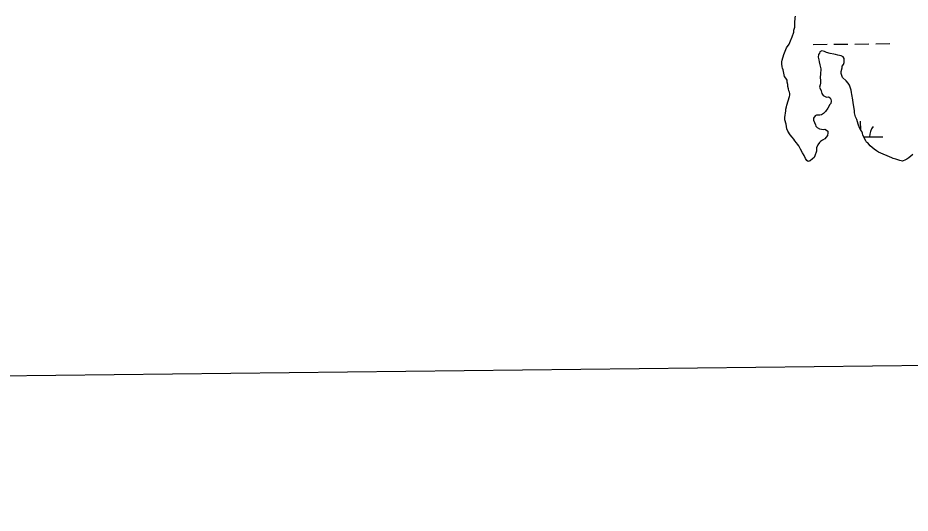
# Model space of a CAD drawing. Extents: x 3683613 to 3738215, y 469626 to 495384.
# Drawn here: x 3714773 to 3716813, y 475040 to 476172 of the extents above; entities that cross this region are included whole.
import ezdxf

# ---------------------------------------------------------------- set-up
doc = ezdxf.new("R2010")
doc.units = 0
for name, color, linetype in [('V-GRID-FRAM', 7, 'Continuous'), ('V-TOPO-SHOR', 7, 'Continuous'), ('V-WETL-SWMP', 7, 'Continuous')]:
    doc.layers.add(name, color=color, linetype=linetype)

msp = doc.modelspace()

# ---------------------------------------------------------------- linework, layer by layer
at = {"layer": 'V-GRID-FRAM'}
msp.add_lwpolyline([(3687651.7, 493221.8), (3719350.3, 493590.7), (3719569.8, 475409.4), (3687855.3, 475040.3), (3687651.7, 493221.8)], dxfattribs=at)
at = {"layer": 'V-TOPO-SHOR'}
for p, q in [((3716550, 476172), (3716550.6, 476176.2)), ((3716549, 476156.8), (3716549.5, 476160.9)), ((3716549, 476151), (3716549, 476156.8)), ((3716549.5, 476160.9), (3716550, 476172)), ((3716543.3, 476129.2), (3716547.3, 476139.8)), ((3716547.3, 476143.9), (3716549, 476151)), ((3716547.3, 476139.8), (3716547.3, 476143.9)), ((3716530.5, 476103.4), (3716536.3, 476112.2)), ((3716536.3, 476112.2), (3716539.8, 476119.9)), ((3716539.8, 476119.9), (3716543.3, 476129.2)), ((3716524.2, 476088.7), (3716530.5, 476103.4)), ((3716605.6, 476091.5), (3716603.8, 476088.6)), ((3716606.7, 476094.5), (3716605.6, 476091.5)), ((3716610.8, 476096.8), (3716606.7, 476094.5)), ((3716614.3, 476096.3), (3716610.8, 476096.8)), ((3716617.3, 476095.1), (3716614.3, 476096.3)), ((3716621.4, 476092.8), (3716617.3, 476095.1)), ((3716630.2, 476090.5), (3716621.4, 476092.8)), ((3716519.6, 476071.7), (3716520.1, 476075.2)), ((3716519.6, 476067), (3716519.6, 476071.7)), ((3716520.1, 476075.2), (3716524.2, 476088.7)), ((3716603.8, 476088.6), (3716602.7, 476082.7)), ((3716602.7, 476082.7), (3716604.5, 476076.3)), ((3716604.5, 476076.3), (3716605.1, 476071.6)), ((3716605.1, 476071.6), (3716606.3, 476064.6)), ((3716638.4, 476089.4), (3716630.2, 476090.5)), ((3716642.5, 476088.2), (3716638.4, 476089.4)), ((3716647.8, 476087.1), (3716642.5, 476088.2)), ((3716651.3, 476086.5), (3716647.8, 476087.1)), ((3716655.4, 476085.4), (3716651.3, 476086.5)), ((3716659.5, 476083), (3716655.4, 476085.4)), ((3716662.5, 476079.6), (3716659.5, 476083)), ((3716661.9, 476070.2), (3716662.5, 476075.4)), ((3716662.5, 476075.4), (3716662.5, 476079.6)), ((3716520.2, 476060.6), (3716519.6, 476067)), ((3716521.4, 476057.6), (3716520.2, 476060.6)), ((3716522.6, 476053.6), (3716521.4, 476057.6)), ((3716523.2, 476049.5), (3716522.6, 476053.6)), ((3716606.3, 476064.6), (3716608.7, 476055.8)), ((3716608.7, 476051.7), (3716608.2, 476047.6)), ((3716608.7, 476055.8), (3716608.7, 476051.7)), ((3716655, 476049.6), (3716657.3, 476058.4)), ((3716657.3, 476058.4), (3716657.9, 476061.9)), ((3716657.9, 476061.9), (3716660.8, 476065.5)), ((3716660.8, 476065.5), (3716661.9, 476070.2)), ((3716525, 476041.9), (3716523.2, 476049.5)), ((3716525.6, 476038.3), (3716525, 476041.9)), ((3716528.6, 476034.3), (3716525.6, 476038.3)), ((3716531.5, 476029.6), (3716528.6, 476034.3)), ((3716608.2, 476043.5), (3716607.6, 476036.5)), ((3716607.6, 476036.5), (3716608.3, 476028.3)), ((3716608.2, 476047.6), (3716608.2, 476043.5)), ((3716655.6, 476044.9), (3716655, 476049.6)), ((3716658.6, 476036.2), (3716655.6, 476044.9)), ((3716666.9, 476028), (3716658.6, 476036.2)), ((3716532.1, 476024.9), (3716531.5, 476029.6)), ((3716533.3, 476020.2), (3716532.1, 476024.9)), ((3716533.4, 476015.5), (3716533.3, 476020.2)), ((3716534.6, 476010.3), (3716533.4, 476015.5)), ((3716535.8, 476005.6), (3716534.6, 476010.3)), ((3716607.2, 476019.5), (3716606, 476014.2)), ((3716606, 476014.2), (3716609.6, 476005.4)), ((3716607.7, 476023), (3716607.2, 476019.5)), ((3716608.3, 476028.3), (3716607.7, 476023)), ((3716671.6, 476022.8), (3716666.9, 476028)), ((3716674.5, 476018.1), (3716671.6, 476022.8)), ((3716676.9, 476011.7), (3716674.5, 476018.1)), ((3716678.1, 476007), (3716676.9, 476011.7)), ((3716531.3, 475972.8), (3716537, 475992.7)), ((3716537, 476002.7), (3716535.8, 476005.6)), ((3716538.1, 475999.2), (3716537, 476002.7)), ((3716537, 475992.7), (3716538.2, 475995.7)), ((3716538.2, 475995.7), (3716538.1, 475999.2)), ((3716609.6, 476005.4), (3716611.4, 475999)), ((3716611.4, 475999), (3716614.3, 475994.9)), ((3716614.3, 475994.9), (3716621.4, 475990.9)), ((3716621.4, 475990.9), (3716626.6, 475991.5)), ((3716626.6, 475991.5), (3716630.2, 475989.7)), ((3716630.2, 475989.7), (3716631.9, 475986.8)), ((3716678.7, 476001.7), (3716678.1, 476007)), ((3716679.9, 475997.1), (3716678.7, 476001.7)), ((3716682.3, 475984.8), (3716679.9, 475997.1)), ((3716529, 475963.4), (3716530.1, 475969.2)), ((3716530.1, 475969.2), (3716531.3, 475972.8)), ((3716629.7, 475973.9), (3716624.5, 475965.7)), ((3716631.4, 475976.9), (3716629.7, 475973.9)), ((3716632.6, 475982.1), (3716631.4, 475976.9)), ((3716631.9, 475986.8), (3716632.6, 475982.1)), ((3716683, 475978.3), (3716682.3, 475984.8)), ((3716685.4, 475960.2), (3716683, 475978.3)), ((3716526.7, 475944.6), (3716529, 475959.9)), ((3716529, 475959.9), (3716529, 475963.4)), ((3716595.8, 475948.5), (3716592.4, 475943.2)), ((3716598.8, 475949.7), (3716595.8, 475948.5)), ((3716606.4, 475949.8), (3716598.8, 475949.7)), ((3716610.5, 475951), (3716606.4, 475949.8)), ((3716615.1, 475953.9), (3716610.5, 475951)), ((3716619.8, 475958), (3716615.1, 475953.9)), ((3716624.5, 475965.7), (3716619.8, 475958)), ((3716686, 475954.9), (3716685.4, 475960.2)), ((3716688.4, 475946.1), (3716686, 475954.9)), ((3716526.8, 475939.3), (3716526.7, 475944.6)), ((3716529.2, 475929.4), (3716526.8, 475939.3)), ((3716531, 475918.9), (3716529.2, 475929.4)), ((3716592.4, 475943.2), (3716592.4, 475938.6)), ((3716592.4, 475938.6), (3716596.6, 475927.4)), ((3716690.8, 475940.3), (3716688.4, 475946.1)), ((3716693.8, 475929.2), (3716690.8, 475940.3)), ((3716697.3, 475921), (3716693.8, 475929.2)), ((3716533.4, 475913.6), (3716531, 475918.9)), ((3716538.7, 475904.9), (3716533.4, 475913.6)), ((3716596.6, 475927.4), (3716597.7, 475924.5)), ((3716597.7, 475924.5), (3716600.7, 475921.6)), ((3716600.7, 475921.6), (3716606, 475918.7)), ((3716606, 475918.7), (3716610.1, 475917.6)), ((3716610.1, 475917.6), (3716614.8, 475917)), ((3716614.8, 475917), (3716618.3, 475917.6)), ((3716618.3, 475917.6), (3716621.8, 475915.9)), ((3716621.8, 475915.9), (3716624.8, 475913)), ((3716624.8, 475909.4), (3716624.2, 475903.6)), ((3716624.8, 475913), (3716624.8, 475909.4)), ((3716700.3, 475915.2), (3716697.3, 475921)), ((3716702.7, 475912.2), (3716700.3, 475915.2)), ((3716703.9, 475908.7), (3716702.7, 475912.2)), ((3716704.5, 475904), (3716703.9, 475908.7)), ((3716543.4, 475899.6), (3716538.7, 475904.9)), ((3716546.9, 475894.9), (3716543.4, 475899.6)), ((3716549.3, 475891.4), (3716546.9, 475894.9)), ((3716553.4, 475886.8), (3716549.3, 475891.4)), ((3716605.6, 475887.7), (3716602.1, 475881.8)), ((3716607.9, 475890), (3716605.6, 475887.7)), ((3716612.6, 475893), (3716607.9, 475890)), ((3716617.8, 475895.9), (3716612.6, 475893)), ((3716624.2, 475903.6), (3716617.8, 475895.9)), ((3716711.6, 475891.2), (3716704.5, 475904)), ((3716713.4, 475888.3), (3716711.6, 475891.2)), ((3716716.3, 475886.5), (3716713.4, 475888.3)), ((3716555.8, 475883.9), (3716553.4, 475886.8)), ((3716558.2, 475879.8), (3716555.8, 475883.9)), ((3716562.3, 475872.2), (3716558.2, 475879.8)), ((3716566.5, 475864), (3716562.3, 475872.2)), ((3716599.2, 475867.7), (3716595.2, 475856.6)), ((3716602.1, 475881.8), (3716599.2, 475875.3)), ((3716599.2, 475875.3), (3716599.2, 475867.7)), ((3716721.6, 475880.1), (3716716.3, 475886.5)), ((3716731, 475872), (3716721.6, 475880.1)), ((3716736.3, 475868.5), (3716731, 475872)), ((3716741, 475865.6), (3716736.3, 475868.5)), ((3716570.6, 475857.6), (3716566.5, 475864)), ((3716573.6, 475851.2), (3716570.6, 475857.6)), ((3716576.5, 475845.9), (3716573.6, 475851.2)), ((3716590, 475850.1), (3716584.7, 475845.4)), ((3716593.5, 475853), (3716590, 475850.1)), ((3716595.2, 475856.6), (3716593.5, 475853)), ((3716771, 475852.3), (3716741, 475865.6)), ((3716774.5, 475851.1), (3716771, 475852.3)), ((3716780.4, 475849.4), (3716774.5, 475851.1)), ((3716789.2, 475846), (3716780.4, 475849.4)), ((3716802.6, 475847.8), (3716795.6, 475844.8)), ((3716805.5, 475849.6), (3716802.6, 475847.8)), ((3716810.2, 475852.5), (3716805.5, 475849.6)), ((3716819.5, 475860.2), (3716810.2, 475852.5)), ((3716580, 475843.6), (3716576.5, 475845.9)), ((3716584.7, 475845.4), (3716580, 475843.6)), ((3716795.6, 475844.8), (3716789.2, 475846))]:
    msp.add_line(p, q, dxfattribs=at)
at = {"layer": 'V-WETL-SWMP'}
for p, q in [((3716550, 476172), (3716550.6, 476176.2)), ((3716549, 476156.8), (3716549.5, 476160.9)), ((3716549, 476151), (3716549, 476156.8)), ((3716549.5, 476160.9), (3716550, 476172)), ((3716543.3, 476129.2), (3716547.3, 476139.8)), ((3716547.3, 476143.9), (3716549, 476151)), ((3716547.3, 476139.8), (3716547.3, 476143.9)), ((3716530.5, 476103.4), (3716536.3, 476112.2)), ((3716536.3, 476112.2), (3716539.8, 476119.9)), ((3716539.8, 476119.9), (3716543.3, 476129.2)), ((3716590.9, 476111.4), (3716622.9, 476111.8)), ((3716638.9, 476112), (3716670.9, 476112.4)), ((3716686.8, 476112.5), (3716718.8, 476112.9)), ((3716734.8, 476113.1), (3716766.8, 476113.5)), ((3716524.2, 476088.7), (3716530.5, 476103.4)), ((3716605.6, 476091.5), (3716603.8, 476088.6)), ((3716606.7, 476094.5), (3716605.6, 476091.5)), ((3716610.8, 476096.8), (3716606.7, 476094.5)), ((3716614.3, 476096.3), (3716610.8, 476096.8)), ((3716617.3, 476095.1), (3716614.3, 476096.3)), ((3716621.4, 476092.8), (3716617.3, 476095.1)), ((3716630.2, 476090.5), (3716621.4, 476092.8)), ((3716519.6, 476071.7), (3716520.1, 476075.2)), ((3716519.6, 476067), (3716519.6, 476071.7)), ((3716520.1, 476075.2), (3716524.2, 476088.7)), ((3716603.8, 476088.6), (3716602.7, 476082.7)), ((3716602.7, 476082.7), (3716604.5, 476076.3)), ((3716604.5, 476076.3), (3716605.1, 476071.6)), ((3716605.1, 476071.6), (3716606.3, 476064.6)), ((3716638.4, 476089.4), (3716630.2, 476090.5)), ((3716642.5, 476088.2), (3716638.4, 476089.4)), ((3716647.8, 476087.1), (3716642.5, 476088.2)), ((3716651.3, 476086.5), (3716647.8, 476087.1)), ((3716655.4, 476085.4), (3716651.3, 476086.5)), ((3716659.5, 476083), (3716655.4, 476085.4)), ((3716662.5, 476079.6), (3716659.5, 476083)), ((3716661.9, 476070.2), (3716662.5, 476075.4)), ((3716662.5, 476075.4), (3716662.5, 476079.6)), ((3716520.2, 476060.6), (3716519.6, 476067)), ((3716521.4, 476057.6), (3716520.2, 476060.6)), ((3716522.6, 476053.6), (3716521.4, 476057.6)), ((3716523.2, 476049.5), (3716522.6, 476053.6)), ((3716606.3, 476064.6), (3716608.7, 476055.8)), ((3716608.7, 476051.7), (3716608.2, 476047.6)), ((3716608.7, 476055.8), (3716608.7, 476051.7)), ((3716655, 476049.6), (3716657.3, 476058.4)), ((3716657.3, 476058.4), (3716657.9, 476061.9)), ((3716657.9, 476061.9), (3716660.8, 476065.5)), ((3716660.8, 476065.5), (3716661.9, 476070.2)), ((3716525, 476041.9), (3716523.2, 476049.5)), ((3716525.6, 476038.3), (3716525, 476041.9)), ((3716528.6, 476034.3), (3716525.6, 476038.3)), ((3716531.5, 476029.6), (3716528.6, 476034.3)), ((3716608.2, 476043.5), (3716607.6, 476036.5)), ((3716607.6, 476036.5), (3716608.3, 476028.3)), ((3716608.2, 476047.6), (3716608.2, 476043.5)), ((3716655.6, 476044.9), (3716655, 476049.6)), ((3716658.6, 476036.2), (3716655.6, 476044.9)), ((3716666.9, 476028), (3716658.6, 476036.2)), ((3716532.1, 476024.9), (3716531.5, 476029.6)), ((3716533.3, 476020.2), (3716532.1, 476024.9)), ((3716533.4, 476015.5), (3716533.3, 476020.2)), ((3716534.6, 476010.3), (3716533.4, 476015.5)), ((3716535.8, 476005.6), (3716534.6, 476010.3)), ((3716607.2, 476019.5), (3716606, 476014.2)), ((3716606, 476014.2), (3716609.6, 476005.4)), ((3716607.7, 476023), (3716607.2, 476019.5)), ((3716608.3, 476028.3), (3716607.7, 476023)), ((3716671.6, 476022.8), (3716666.9, 476028)), ((3716674.5, 476018.1), (3716671.6, 476022.8)), ((3716676.9, 476011.7), (3716674.5, 476018.1)), ((3716678.1, 476007), (3716676.9, 476011.7)), ((3716531.3, 475972.8), (3716537, 475992.7)), ((3716537, 476002.7), (3716535.8, 476005.6)), ((3716538.1, 475999.2), (3716537, 476002.7)), ((3716537, 475992.7), (3716538.2, 475995.7)), ((3716538.2, 475995.7), (3716538.1, 475999.2)), ((3716609.6, 476005.4), (3716611.4, 475999)), ((3716611.4, 475999), (3716614.3, 475994.9)), ((3716614.3, 475994.9), (3716621.4, 475990.9)), ((3716621.4, 475990.9), (3716626.6, 475991.5)), ((3716626.6, 475991.5), (3716630.2, 475989.7)), ((3716630.2, 475989.7), (3716631.9, 475986.8)), ((3716678.7, 476001.7), (3716678.1, 476007)), ((3716679.9, 475997.1), (3716678.7, 476001.7)), ((3716682.3, 475984.8), (3716679.9, 475997.1)), ((3716529, 475963.4), (3716530.1, 475969.2)), ((3716530.1, 475969.2), (3716531.3, 475972.8)), ((3716629.7, 475973.9), (3716624.5, 475965.7)), ((3716631.4, 475976.9), (3716629.7, 475973.9)), ((3716632.6, 475982.1), (3716631.4, 475976.9)), ((3716631.9, 475986.8), (3716632.6, 475982.1)), ((3716683, 475978.3), (3716682.3, 475984.8)), ((3716685.4, 475960.2), (3716683, 475978.3)), ((3716526.7, 475944.6), (3716529, 475959.9)), ((3716529, 475959.9), (3716529, 475963.4)), ((3716595.8, 475948.5), (3716592.4, 475943.2)), ((3716598.8, 475949.7), (3716595.8, 475948.5)), ((3716606.4, 475949.8), (3716598.8, 475949.7)), ((3716610.5, 475951), (3716606.4, 475949.8)), ((3716615.1, 475953.9), (3716610.5, 475951)), ((3716619.8, 475958), (3716615.1, 475953.9)), ((3716624.5, 475965.7), (3716619.8, 475958)), ((3716686, 475954.9), (3716685.4, 475960.2)), ((3716688.4, 475946.1), (3716686, 475954.9)), ((3716526.8, 475939.3), (3716526.7, 475944.6)), ((3716529.2, 475929.4), (3716526.8, 475939.3)), ((3716531, 475918.9), (3716529.2, 475929.4)), ((3716592.4, 475943.2), (3716592.4, 475938.6)), ((3716592.4, 475938.6), (3716596.6, 475927.4)), ((3716690.8, 475940.3), (3716688.4, 475946.1)), ((3716693.8, 475929.2), (3716690.8, 475940.3)), ((3716697.3, 475921), (3716693.8, 475929.2)), ((3716700, 475915.8), (3716699.7, 475936.1)), ((3716533.4, 475913.6), (3716531, 475918.9)), ((3716538.7, 475904.9), (3716533.4, 475913.6)), ((3716596.6, 475927.4), (3716597.7, 475924.5)), ((3716597.7, 475924.5), (3716600.7, 475921.6)), ((3716600.7, 475921.6), (3716606, 475918.7)), ((3716606, 475918.7), (3716610.1, 475917.6)), ((3716610.1, 475917.6), (3716614.8, 475917)), ((3716614.8, 475917), (3716618.3, 475917.6)), ((3716618.3, 475917.6), (3716621.8, 475915.9)), ((3716621.8, 475915.9), (3716624.8, 475913)), ((3716624.8, 475909.4), (3716624.2, 475903.6)), ((3716624.8, 475913), (3716624.8, 475909.4)), ((3716700.3, 475915.2), (3716697.3, 475921)), ((3716702.7, 475912.2), (3716700.3, 475915.2)), ((3716703.9, 475908.7), (3716702.7, 475912.2)), ((3716704.5, 475904), (3716703.9, 475908.7)), ((3716543.4, 475899.6), (3716538.7, 475904.9)), ((3716546.9, 475894.9), (3716543.4, 475899.6)), ((3716549.3, 475891.4), (3716546.9, 475894.9)), ((3716553.4, 475886.8), (3716549.3, 475891.4)), ((3716605.6, 475887.7), (3716602.1, 475881.8)), ((3716607.9, 475890), (3716605.6, 475887.7)), ((3716612.6, 475893), (3716607.9, 475890)), ((3716617.8, 475895.9), (3716612.6, 475893)), ((3716624.2, 475903.6), (3716617.8, 475895.9)), ((3716711.6, 475891.2), (3716704.5, 475904)), ((3716706.6, 475900.2), (3716750.2, 475900.7)), ((3716713.4, 475888.3), (3716711.6, 475891.2)), ((3716716.3, 475886.5), (3716713.4, 475888.3)), ((3716555.8, 475883.9), (3716553.4, 475886.8)), ((3716558.2, 475879.8), (3716555.8, 475883.9)), ((3716562.3, 475872.2), (3716558.2, 475879.8)), ((3716566.5, 475864), (3716562.3, 475872.2)), ((3716599.2, 475867.7), (3716595.2, 475856.6)), ((3716602.1, 475881.8), (3716599.2, 475875.3)), ((3716599.2, 475875.3), (3716599.2, 475867.7)), ((3716721.6, 475880.1), (3716716.3, 475886.5)), ((3716731, 475872), (3716721.6, 475880.1)), ((3716736.3, 475868.5), (3716731, 475872)), ((3716741, 475865.6), (3716736.3, 475868.5)), ((3716570.6, 475857.6), (3716566.5, 475864)), ((3716573.6, 475851.2), (3716570.6, 475857.6)), ((3716576.5, 475845.9), (3716573.6, 475851.2)), ((3716590, 475850.1), (3716584.7, 475845.4)), ((3716593.5, 475853), (3716590, 475850.1)), ((3716595.2, 475856.6), (3716593.5, 475853)), ((3716771, 475852.3), (3716741, 475865.6)), ((3716774.5, 475851.1), (3716771, 475852.3)), ((3716780.4, 475849.4), (3716774.5, 475851.1)), ((3716789.2, 475846), (3716780.4, 475849.4)), ((3716802.6, 475847.8), (3716795.6, 475844.8)), ((3716805.5, 475849.6), (3716802.6, 475847.8)), ((3716810.2, 475852.5), (3716805.5, 475849.6)), ((3716819.5, 475860.2), (3716810.2, 475852.5)), ((3716580, 475843.6), (3716576.5, 475845.9)), ((3716584.7, 475845.4), (3716580, 475843.6)), ((3716795.6, 475844.8), (3716789.2, 475846))]:
    msp.add_line(p, q, dxfattribs=at)
msp.add_arc((3716755.4, 475901.2), 35.2, 139.8949, 181.4385, dxfattribs=at)

doc.saveas('drawing.dxf')
